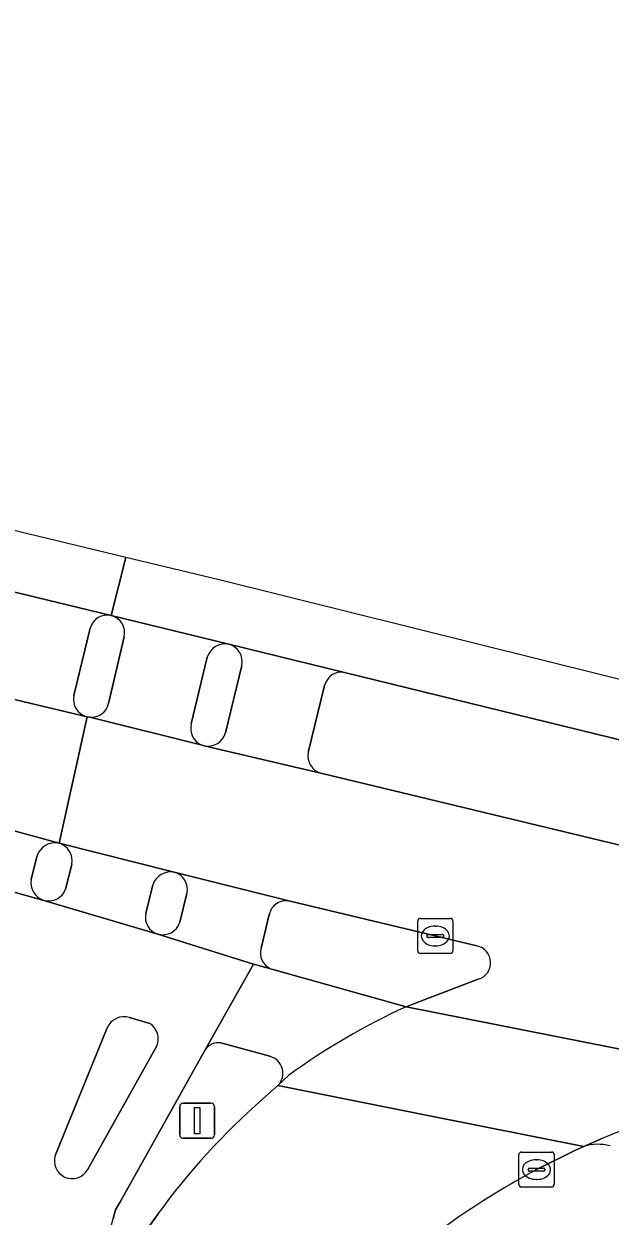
# Model space of a CAD drawing. Extents: x 163266 to 164362, y 381528 to 382286.
# Drawn here: x 164173.36 to 164190.05, y 382179.88 to 382213.85 of the extents above; entities that cross this region are included whole.
import ezdxf

# ---------------------------------------------------------------- set-up
doc = ezdxf.new("R2010")
doc.units = 0
for name, color, linetype in [('IMGEO_Berm_groen', 7, 'Continuous'), ('IMGEO_Fietspad_gesloten', 7, 'Continuous'), ('IMGEO_Fietspad_open', 7, 'Continuous'), ('IMGEO_Kolk', 7, 'Continuous'), ('IMGEO_Lichtmast', 7, 'Continuous'), ('IMGEO_Rijbaan_lokaal_gesloten', 7, 'Continuous'), ('IMGEO_Rijbaan_regionaal_gesloten', 7, 'Continuous'), ('IMGEO_Verkeerseiland_open', 7, 'Continuous'), ('IMGEO_Voetpad_open', 7, 'Continuous')]:
    doc.layers.add(name, color=color, linetype=linetype)

msp = doc.modelspace()

# ---------------------------------------------------------------- linework, layer by layer
at = {"layer": 'IMGEO_Berm_groen'}
msp.add_lwpolyline([(164189.305, 382181.864), (164189.048, 382181.748), (164187.95, 382181.206)], dxfattribs=at)
for centre, radius, start, end in [((164189.711, 382180.578), 1.348, 75.4149, 107.507), ((164200.033, 382159.001), 25.28, 118.5528, 131.0509)]:
    msp.add_arc(centre, radius, start, end, dxfattribs=at)
at = {"layer": 'IMGEO_Fietspad_gesloten'}
for points in [[(164171.536, 382162.105), (164174.846, 382175.532), (164175.901, 382179.813), (164175.971, 382180.058), (164176.091, 382180.272), (164178.521, 382184.618), (164179.894, 382187.062), (164177.171, 382187.918), (164173.926, 382188.877), (164170.978, 382189.695), (164149.41, 382195.697), (164145.581, 382196.793), (164141.648, 382197.918), (164134.841, 382199.95), (164128.496, 382201.936), (164121.575, 382204.092), (164114.687, 382206.165)], [(164195.137, 382183.683), (164184.247, 382185.847)], [(164176.366, 382185.537), (164176.941, 382185.37)], [(164174.257, 382181.623), (164175.735, 382185.241)], [(164177.138, 382184.717), (164175.17, 382181.2)], [(164180.903, 382183.896), (164180.59, 382183.599), (164184.81, 382182.759), (164189.305, 382181.864), (164189.771, 382182.072)], [(164189.771, 382182.072), (164189.305, 382181.864)]]:
    msp.add_lwpolyline(points, dxfattribs=at)
for centre, radius, start, end in [((164192.443, 382167.958), 19.677, 114.6151, 125.9063), ((164176.209, 382185.05), 0.511, 72.1786, 158.0836), ((164176.674, 382184.933), 0.512, 335.0474, 58.5281), ((164200.474, 382156.164), 28.032, 100.9757, 112.4463), ((164200.474, 382156.164), 28.032, 100.9757, 112.4463), ((164189.711, 382180.578), 1.348, 75.4149, 107.507), ((164174.732, 382181.452), 0.505, 160.2477, 330.035)]:
    msp.add_arc(centre, radius, start, end, dxfattribs=at)
at = {"layer": 'IMGEO_Fietspad_open'}
for points in [[(164179.19, 382196.174), (164175.847, 382196.99)], [(164176.216, 382196.389), (164175.773, 382194.488)], [(164182.491, 382195.368), (164179.19, 382196.174)], [(164178.126, 382193.906), (164178.576, 382195.803)], [(164179.565, 382195.571), (164179.102, 382193.651)], [(164181.451, 382193.086), (164181.922, 382194.998)], [(164175.235, 382194.095), (164178.431, 382193.297)], [(164178.495, 382193.277), (164181.813, 382192.504)], [(164177.638, 382189.678), (164174.36, 382190.503)], [(164174.724, 382189.9), (164174.543, 382189.196)], [(164180.941, 382188.852), (164177.638, 382189.678)], [(164176.83, 382188.5), (164177.033, 382189.323)], [(164178.001, 382189.075), (164177.796, 382188.251)], [(164173.926, 382188.877), (164177.171, 382187.918)], [(164180.118, 382187.518), (164180.345, 382188.477)], [(164177.171, 382187.918), (164179.894, 382187.062), (164180.386, 382186.929)], [(164180.386, 382186.929), (164179.894, 382187.062), (164178.521, 382184.618)], [(164184.247, 382185.847), (164180.484, 382186.902)], [(164178.969, 382184.814), (164180.36, 382184.434)], [(164180.59, 382183.599), (164180.903, 382183.896)]]:
    msp.add_lwpolyline(points, dxfattribs=at)
for centre, radius, start, end in [((164175.725, 382196.501), 0.504, 347.1501, 75.9479), ((164179.09, 382195.646), 0.537, 79.2542, 163.0295), ((164179.064, 382195.678), 0.512, 347.9884, 75.7657), ((164182.396, 382194.892), 0.485, 78.6589, 167.4101), ((164175.279, 382194.6), 0.507, 265.0711, 347.2239), ((164178.618, 382193.772), 0.51, 164.7092, 248.4961), ((164178.59, 382193.803), 0.534, 259.8006, 343.4776), ((164181.953, 382192.995), 0.511, 169.7281, 254.0346), ((164174.219, 382190.007), 0.516, 348.0882, 74.1462), ((164177.536, 382189.159), 0.529, 78.8934, 161.9134), ((164177.509, 382189.19), 0.505, 346.8587, 75.2364), ((164174.067, 382189.361), 0.504, 253.7508, 340.9287), ((164180.826, 382188.374), 0.492, 76.4967, 167.8591), ((164177.313, 382188.392), 0.495, 167.423, 253.31), ((164177.317, 382188.398), 0.501, 253.095, 343.0023), ((164180.558, 382187.363), 0.466, 160.5343, 248.3976), ((164180.563, 382187.38), 0.484, 248.569, 260.6241), ((164192.443, 382167.958), 19.677, 114.6151, 125.9063), ((164178.894, 382184.374), 0.446, 80.3786, 146.8801), ((164180.234, 382183.95), 0.5, 315.403, 75.3973)]:
    msp.add_arc(centre, radius, start, end, dxfattribs=at)
at = {"layer": 'IMGEO_Kolk'}
for p, q in [((164184.647, 382188.362), (164185.499, 382188.362)), ((164184.572, 382187.436), (164184.572, 382188.288)), ((164185.06, 382188.142), (164185.085, 382188.142)), ((164185.573, 382188.288), (164185.573, 382187.436)), ((164184.831, 382187.856), (164184.831, 382187.868)), ((164185.269, 382187.819), (164184.871, 382187.819)), ((164184.874, 382187.905), (164185.272, 382187.905)), ((164185.315, 382187.868), (164185.315, 382187.856)), ((164185.499, 382187.362), (164184.647, 382187.362)), ((164185.083, 382187.582), (164185.058, 382187.582)), ((164187.454, 382180.78), (164187.454, 382181.632)), ((164187.529, 382181.706), (164188.381, 382181.706)), ((164188.455, 382181.632), (164188.455, 382180.78)), ((164187.713, 382181.2), (164187.713, 382181.212)), ((164187.756, 382181.249), (164188.154, 382181.249)), ((164187.942, 382181.486), (164187.967, 382181.486)), ((164188.197, 382181.212), (164188.197, 382181.2)), ((164188.151, 382181.163), (164187.753, 382181.163)), ((164187.965, 382180.926), (164187.94, 382180.926)), ((164188.381, 382180.706), (164187.529, 382180.706))]:
    msp.add_line(p, q, dxfattribs=at)
for points in [[(164184.647, 382188.362), (164185.499, 382188.362)], [(164184.572, 382187.436), (164184.572, 382188.288)], [(164185.573, 382188.288), (164185.573, 382187.436)], [(164185.499, 382187.362), (164184.647, 382187.362)], [(164187.454, 382180.78), (164187.454, 382181.632)], [(164187.529, 382181.706), (164188.381, 382181.706)], [(164188.455, 382181.632), (164188.455, 382180.78)], [(164188.381, 382180.706), (164187.529, 382180.706)]]:
    msp.add_lwpolyline(points, dxfattribs=at)
for centre, radius, start, end in [((164184.649, 382188.286), 0.0765, 91.552, 178.448), ((164184.649, 382188.286), 0.0765, 91.552, 178.448), ((164185.497, 382188.286), 0.0765, 1.552, 88.448), ((164185.497, 382188.286), 0.0765, 1.552, 88.448), ((164184.871, 382187.865), 0.0403, 85.8775, 175.7526), ((164184.868, 382187.855), 0.0366, 178.938, 274.7102), ((164185.272, 382187.862), 0.043, 264.8664, 352.4533), ((164185.276, 382187.867), 0.0386, 1.7309, 96.639), ((164184.649, 382187.438), 0.0765, 181.552, 268.448), ((164184.649, 382187.438), 0.0765, 181.552, 268.448), ((164185.497, 382187.438), 0.0765, 271.552, 358.448), ((164185.497, 382187.438), 0.0765, 271.552, 358.448), ((164187.531, 382181.63), 0.0765, 91.552, 178.448), ((164187.531, 382181.63), 0.0765, 91.552, 178.448), ((164188.379, 382181.63), 0.0765, 1.552, 88.448), ((164188.379, 382181.63), 0.0765, 1.552, 88.448), ((164187.753, 382181.209), 0.0403, 85.8775, 175.7526), ((164187.75, 382181.199), 0.0366, 178.938, 274.7102), ((164188.154, 382181.206), 0.043, 264.8664, 352.4533), ((164188.158, 382181.211), 0.0386, 1.7309, 96.639), ((164187.531, 382180.782), 0.0765, 181.552, 268.448), ((164187.531, 382180.782), 0.0765, 181.552, 268.448), ((164188.379, 382180.782), 0.0765, 271.552, 358.448), ((164188.379, 382180.782), 0.0765, 271.552, 358.448)]:
    msp.add_arc(centre, radius, start, end, dxfattribs=at)
for centre, major_axis, ratio, start_param, end_param in [((164185.059, 382187.862), (-0.387, 0.002), 0.722429, 4.712389, 7.853982), ((164185.084, 382187.862), (-0.39, 0.002), 0.717154, 1.570796, 4.712389), ((164187.941, 382181.206), (-0.387, 0.002), 0.722429, 4.712389, 7.853982), ((164187.966, 382181.206), (-0.39, 0.002), 0.717154, 1.570796, 4.712389)]:
    msp.add_ellipse(centre, major_axis=major_axis, ratio=ratio, start_param=start_param, end_param=end_param, dxfattribs=at)
at = {"layer": 'IMGEO_Lichtmast'}
for p, q in [((164177.796, 382182.198), (164177.796, 382182.998)), ((164177.796, 382182.998), (164177.796, 382182.198)), ((164177.896, 382183.098), (164178.686, 382183.098)), ((164178.686, 382183.098), (164177.896, 382183.098)), ((164178.786, 382182.998), (164178.786, 382182.198)), ((164178.786, 382182.198), (164178.786, 382182.998)), ((164178.686, 382182.098), (164177.896, 382182.098)), ((164177.896, 382182.098), (164178.686, 382182.098))]:
    msp.add_line(p, q, dxfattribs=at)
msp.add_lwpolyline([(164178.216, 382182.973), (164178.366, 382182.973), (164178.366, 382182.223), (164178.216, 382182.223), (164178.216, 382182.973)], dxfattribs=at)
for centre, start, end in [((164177.896, 382182.998), 90, 180), ((164177.896, 382182.998), 90, 180), ((164178.686, 382182.998), 0, 90), ((164178.686, 382182.998), 360, 90), ((164177.896, 382182.198), 180, 270), ((164177.896, 382182.198), 180, 270), ((164178.686, 382182.198), 270, 0), ((164178.686, 382182.198), 270, 0)]:
    msp.add_arc(centre, 0.1, start, end, dxfattribs=at)
at = {"layer": 'IMGEO_Rijbaan_lokaal_gesloten'}
for points in [[(164187.95, 382181.206), (164189.048, 382181.748), (164189.305, 382181.864), (164184.81, 382182.759), (164180.59, 382183.599), (164180.157, 382183.213)], [(164177.178, 382179.945), (164176.868, 382179.504)]]:
    msp.add_lwpolyline(points, dxfattribs=at)
for centre, radius, start, end in [((164193.078, 382168.442), 19.625, 131.1798, 144.1177), ((164200.033, 382159.001), 25.28, 118.5528, 131.0509)]:
    msp.add_arc(centre, radius, start, end, dxfattribs=at)
at = {"layer": 'IMGEO_Rijbaan_regionaal_gesloten'}
for points in [[(164176.262, 382198.649), (164057.639, 382227.308), (163946.711, 382254.249), (163818.035, 382286.316), (163817.646, 382284.779), (163831.273, 382281.773), (163882.94, 382268.712), (163934.94, 382255.953), (163946.662, 382253.077), (163959.257, 382250.019), (164000.218, 382240.119), (164021.357, 382234.757), (164037.966, 382231.039), (164039.572, 382230.68), (164039.616, 382230.67), (164050.881, 382227.901), (164084.317, 382219.681), (164108.063, 382213.649), (164110.727, 382212.993), (164168.992, 382196.989)], [(164129.199, 382203.466), (164135.615, 382201.432), (164142.019, 382199.457), (164145.381, 382198.501), (164149.939, 382197.205), (164155.945, 382195.528), (164171.11, 382191.4), (164171.34, 382191.331), (164174.36, 382190.503), (164175.16, 382194.107), (164172.125, 382194.829), (164170.175, 382195.308)], [(164170.835, 382198.2), (164172.789, 382197.731), (164175.847, 382196.99), (164176.262, 382198.649)], [(164350.865, 382154.51), (164350.742, 382155.237), (164178.918, 382198.007), (164176.262, 382198.649), (164175.847, 382196.99), (164179.19, 382196.174), (164182.491, 382195.368), (164197.227, 382191.764), (164233.115, 382182.987)], [(164199.343, 382188.276), (164194.146, 382189.529), (164181.813, 382192.504), (164178.495, 382193.277), (164178.431, 382193.297), (164175.235, 382194.095), (164175.16, 382194.107), (164174.36, 382190.503), (164177.638, 382189.678), (164180.941, 382188.852), (164185.07, 382187.863), (164186.259, 382187.581)], [(164186.297, 382186.628), (164184.43, 382185.915), (164184.247, 382185.847), (164195.137, 382183.683), (164196.142, 382183.829)]]:
    msp.add_lwpolyline(points, dxfattribs=at)
msp.add_arc((164186.156, 382187.1), 0.492, 286.6266, 77.9402, dxfattribs=at)
at = {"layer": 'IMGEO_Verkeerseiland_open'}
for points in [[(164175.248, 382196.629), (164174.778, 382194.713)], [(164175.773, 382194.488), (164176.216, 382196.389)], [(164178.576, 382195.803), (164178.126, 382193.906)], [(164179.102, 382193.651), (164179.565, 382195.571)], [(164233.115, 382182.987), (164197.227, 382191.764), (164182.491, 382195.368)], [(164181.922, 382194.998), (164181.451, 382193.086)], [(164175.16, 382194.107), (164175.235, 382194.095)], [(164178.431, 382193.297), (164178.495, 382193.277)], [(164181.813, 382192.504), (164194.146, 382189.529), (164199.343, 382188.276)], [(164173.729, 382190.13), (164173.568, 382189.476)], [(164174.543, 382189.196), (164174.724, 382189.9)], [(164177.033, 382189.323), (164176.83, 382188.5)], [(164177.796, 382188.251), (164178.001, 382189.075)], [(164186.259, 382187.581), (164185.07, 382187.863), (164180.941, 382188.852)], [(164180.345, 382188.477), (164180.118, 382187.518)], [(164180.484, 382186.902), (164184.247, 382185.847), (164184.43, 382185.915), (164186.297, 382186.628)], [(164176.941, 382185.37), (164176.366, 382185.537)], [(164175.735, 382185.241), (164174.257, 382181.623)], [(164175.17, 382181.2), (164177.138, 382184.717)], [(164178.521, 382184.618), (164176.091, 382180.272), (164175.971, 382180.058), (164175.901, 382179.813)], [(164180.36, 382184.434), (164178.969, 382184.814)], [(164180.157, 382183.213), (164180.59, 382183.599)], [(164176.868, 382179.504), (164177.178, 382179.945)]]:
    msp.add_lwpolyline(points, dxfattribs=at)
for centre, radius, start, end in [((164175.733, 382196.502), 0.502, 76.8737, 165.2786), ((164175.725, 382196.501), 0.504, 347.1501, 75.9479), ((164179.09, 382195.646), 0.537, 79.2542, 163.0295), ((164179.064, 382195.678), 0.512, 347.9884, 75.7657), ((164182.396, 382194.892), 0.485, 78.6589, 167.4101), ((164175.288, 382194.611), 0.52, 168.7285, 255.7231), ((164175.279, 382194.6), 0.507, 265.0711, 347.2239), ((164178.618, 382193.772), 0.51, 164.7092, 248.4961), ((164178.59, 382193.803), 0.534, 259.8006, 343.4776), ((164181.953, 382192.995), 0.511, 169.7281, 254.0346), ((164174.244, 382189.979), 0.537, 77.5319, 163.6449), ((164174.219, 382190.007), 0.516, 348.0882, 74.1462), ((164177.536, 382189.159), 0.529, 78.8934, 161.9134), ((164174.095, 382189.385), 0.535, 170.1704, 251.56), ((164177.509, 382189.19), 0.505, 346.8587, 75.2364), ((164174.067, 382189.361), 0.504, 253.7508, 340.9287), ((164180.826, 382188.374), 0.492, 76.4967, 167.8591), ((164177.313, 382188.392), 0.495, 167.423, 253.31), ((164177.317, 382188.398), 0.501, 253.095, 343.0023), ((164180.558, 382187.363), 0.466, 160.5343, 248.3976), ((164186.156, 382187.1), 0.492, 286.6266, 77.9402), ((164180.563, 382187.38), 0.484, 248.569, 260.6241), ((164176.209, 382185.05), 0.511, 72.1786, 158.0836), ((164176.674, 382184.933), 0.512, 335.0474, 58.5281), ((164178.894, 382184.374), 0.446, 80.3786, 146.8801), ((164180.234, 382183.95), 0.5, 315.403, 75.3973), ((164193.078, 382168.442), 19.625, 131.1798, 144.1177), ((164174.732, 382181.452), 0.505, 160.2477, 330.035)]:
    msp.add_arc(centre, radius, start, end, dxfattribs=at)
at = {"layer": 'IMGEO_Voetpad_open'}
for points in [[(164175.847, 382196.99), (164172.789, 382197.731)], [(164174.778, 382194.713), (164175.248, 382196.629)], [(164172.125, 382194.829), (164175.16, 382194.107)], [(164174.36, 382190.503), (164171.34, 382191.331)], [(164173.568, 382189.476), (164173.729, 382190.13)], [(164170.978, 382189.695), (164173.926, 382188.877)]]:
    msp.add_lwpolyline(points, dxfattribs=at)
for centre, radius, start, end in [((164175.733, 382196.502), 0.502, 76.8737, 165.2786), ((164175.288, 382194.611), 0.52, 168.7285, 255.7231), ((164174.244, 382189.979), 0.537, 77.5319, 163.6449), ((164174.095, 382189.385), 0.535, 170.1704, 251.56)]:
    msp.add_arc(centre, radius, start, end, dxfattribs=at)

doc.saveas('drawing.dxf')
